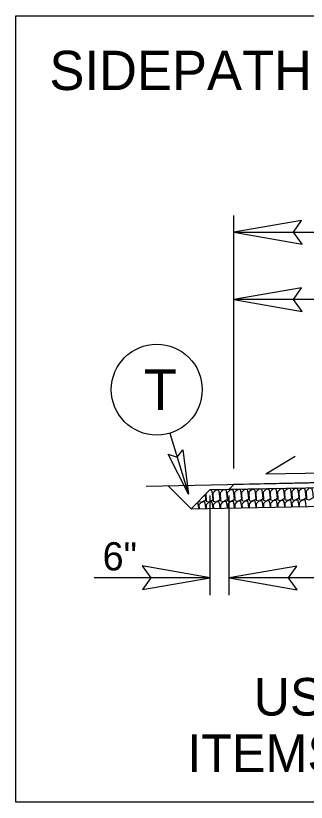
# Model space of a CAD drawing. Extents: x 1487909 to 1489267, y 497866 to 499814.
# Drawn here: x 1489127.75 to 1489135.48, y 498359.36 to 498380.27 of the extents above; entities that cross this region are included whole.
import ezdxf

# ---------------------------------------------------------------- set-up
doc = ezdxf.new("R2010")
doc.units = 0
for name, color, linetype in [('Default', 7, 'Continuous'), ('Prop Dimension', 7, 'Continuous'), ('Prop Dimension Text', 7, 'Continuous'), ('Prop Shade Light', 7, 'Continuous'), ('Prop Shade Medium', 7, 'Continuous'), ('Prop Terminator CELL', 7, 'Continuous'), ('Sheet Typical CELL', 7, 'Continuous'), ('Typical ID Circle CELL', 7, 'Continuous'), ('Typical Pavement Slope CELL', 7, 'Continuous'), ('Typical Pavement Slope Information CELL', 7, 'Continuous'), ('Typical Terminator CELL', 7, 'Continuous'), ('Typical Text ID Circle CELL', 7, 'Continuous'), ('Typical Text Label CELL', 7, 'Continuous')]:
    doc.layers.add(name, color=color, linetype=linetype)

msp = doc.modelspace()

# ---------------------------------------------------------------- linework, layer by layer
at = {"layer": 'Prop Dimension'}
for p, q in [((1489133.554, 498368.228), (1489133.554, 498374.955)), ((1489133.554, 498374.517), (1489138.554, 498374.517)), ((1489143.554, 498372.726), (1489133.554, 498372.726)), ((1489132.926, 498364.863), (1489132.926, 498367.517)), ((1489133.426, 498364.863), (1489133.426, 498367.517)), ((1489132.926, 498365.323), (1489129.837, 498365.323)), ((1489135.73, 498365.323), (1489133.426, 498365.323))]:
    msp.add_line(p, q, dxfattribs=at)
at = {"layer": 'Prop Shade Light'}
for p, q in [((1489143.554, 498368.007), (1489133.554, 498367.807)), ((1489133.426, 498367.68), (1489143.677, 498367.884)), ((1489133.554, 498367.807), (1489133.426, 498367.68))]:
    msp.add_line(p, q, dxfattribs=at)
at = {"layer": 'Prop Shade Medium'}
for p, q in [((1489132.624, 498367.367), (1489132.624, 498367.358)), ((1489132.807, 498367.55), (1489132.815, 498367.361)), ((1489132.427, 498367.159), (1489132.426, 498367.169)), ((1489132.435, 498367.178), (1489132.435, 498367.16))]:
    msp.add_line(p, q, dxfattribs=at)
for points in [[(1489132.815, 498367.361), (1489132.892, 498367.344), (1489133, 498367.405), (1489132.984, 498367.567), (1489132.963, 498367.654), (1489132.905, 498367.648)], [(1489133.011, 498367.671), (1489133.076, 498367.656), (1489133.106, 498367.673)], [(1489133.202, 498367.675), (1489133.267, 498367.66), (1489133.296, 498367.677)], [(1489133.392, 498367.679), (1489133.457, 498367.664), (1489133.487, 498367.681)], [(1489133.583, 498367.683), (1489133.648, 498367.668), (1489133.677, 498367.685)], [(1489133.773, 498367.686), (1489133.838, 498367.671), (1489133.868, 498367.688)], [(1489133.964, 498367.69), (1489134.028, 498367.675), (1489134.058, 498367.692)], [(1489134.154, 498367.694), (1489134.219, 498367.679), (1489134.249, 498367.696)], [(1489134.344, 498367.698), (1489134.409, 498367.683), (1489134.439, 498367.7)], [(1489134.535, 498367.702), (1489134.6, 498367.687), (1489134.629, 498367.704)], [(1489134.725, 498367.705), (1489134.79, 498367.69), (1489134.82, 498367.707)], [(1489134.916, 498367.709), (1489134.981, 498367.694), (1489135.01, 498367.711)], [(1489135.106, 498367.713), (1489135.171, 498367.698), (1489135.201, 498367.715)], [(1489135.297, 498367.717), (1489135.362, 498367.702), (1489135.391, 498367.719)], [(1489132.624, 498367.358), (1489132.702, 498367.34), (1489132.809, 498367.401), (1489132.796, 498367.539)], [(1489132.999, 498367.171), (1489132.99, 498367.259), (1489132.969, 498367.345), (1489132.882, 498367.336), (1489132.812, 498367.266), (1489132.816, 498367.167)], [(1489133.189, 498367.175), (1489133.18, 498367.262), (1489133.16, 498367.349), (1489133.072, 498367.34), (1489133.003, 498367.27), (1489133.007, 498367.171)], [(1489133.38, 498367.178), (1489133.371, 498367.266), (1489133.35, 498367.353), (1489133.262, 498367.344), (1489133.193, 498367.274), (1489133.197, 498367.175)], [(1489133.57, 498367.182), (1489133.561, 498367.27), (1489133.541, 498367.357), (1489133.453, 498367.348), (1489133.383, 498367.278), (1489133.388, 498367.179)], [(1489133.76, 498367.186), (1489133.752, 498367.274), (1489133.731, 498367.36), (1489133.643, 498367.352), (1489133.574, 498367.282), (1489133.578, 498367.182)], [(1489133.951, 498367.19), (1489133.942, 498367.278), (1489133.921, 498367.364), (1489133.834, 498367.356), (1489133.764, 498367.286), (1489133.769, 498367.186)], [(1489134.141, 498367.194), (1489134.133, 498367.281), (1489134.112, 498367.368), (1489134.024, 498367.359), (1489133.955, 498367.289), (1489133.959, 498367.19)], [(1489134.332, 498367.198), (1489134.323, 498367.285), (1489134.302, 498367.372), (1489134.215, 498367.363), (1489134.145, 498367.293), (1489134.149, 498367.194)], [(1489134.522, 498367.201), (1489134.514, 498367.289), (1489134.493, 498367.376), (1489134.405, 498367.367), (1489134.336, 498367.297), (1489134.34, 498367.198)], [(1489134.713, 498367.205), (1489134.704, 498367.293), (1489134.683, 498367.379), (1489134.596, 498367.371), (1489134.526, 498367.301), (1489134.53, 498367.201)], [(1489134.903, 498367.209), (1489134.894, 498367.297), (1489134.874, 498367.383), (1489134.786, 498367.375), (1489134.717, 498367.305), (1489134.721, 498367.205)], [(1489135.094, 498367.213), (1489135.085, 498367.301), (1489135.064, 498367.387), (1489134.976, 498367.378), (1489134.907, 498367.308), (1489134.911, 498367.209)], [(1489135.284, 498367.217), (1489135.275, 498367.304), (1489135.255, 498367.391), (1489135.167, 498367.382), (1489135.097, 498367.312), (1489135.102, 498367.213)], [(1489135.474, 498367.22), (1489135.466, 498367.308), (1489135.445, 498367.395), (1489135.357, 498367.386), (1489135.288, 498367.316), (1489135.292, 498367.217)], [(1489132.618, 498367.163), (1489132.609, 498367.251), (1489132.59, 498367.333)], [(1489132.808, 498367.167), (1489132.8, 498367.255), (1489132.779, 498367.341), (1489132.691, 498367.333), (1489132.622, 498367.263), (1489132.626, 498367.163)]]:
    msp.add_lwpolyline(points, dxfattribs=at)
for points in [[(1489133.005, 498367.365), (1489133.082, 498367.347), (1489133.19, 498367.409), (1489133.174, 498367.571), (1489133.154, 498367.658), (1489133.066, 498367.649), (1489132.996, 498367.579)], [(1489133.196, 498367.369), (1489133.273, 498367.351), (1489133.381, 498367.413), (1489133.365, 498367.575), (1489133.344, 498367.662), (1489133.256, 498367.653), (1489133.187, 498367.583)], [(1489133.386, 498367.373), (1489133.463, 498367.355), (1489133.571, 498367.417), (1489133.555, 498367.579), (1489133.534, 498367.665), (1489133.447, 498367.657), (1489133.377, 498367.587)], [(1489133.577, 498367.377), (1489133.654, 498367.359), (1489133.762, 498367.42), (1489133.746, 498367.583), (1489133.725, 498367.669), (1489133.637, 498367.661), (1489133.568, 498367.591)], [(1489133.767, 498367.38), (1489133.844, 498367.363), (1489133.952, 498367.424), (1489133.936, 498367.586), (1489133.915, 498367.673), (1489133.828, 498367.664), (1489133.758, 498367.594)], [(1489133.958, 498367.384), (1489134.035, 498367.366), (1489134.143, 498367.428), (1489134.127, 498367.59), (1489134.106, 498367.677), (1489134.018, 498367.668), (1489133.949, 498367.598)], [(1489134.148, 498367.388), (1489134.225, 498367.37), (1489134.333, 498367.432), (1489134.317, 498367.594), (1489134.296, 498367.681), (1489134.208, 498367.672), (1489134.139, 498367.602)], [(1489134.338, 498367.392), (1489134.416, 498367.374), (1489134.523, 498367.436), (1489134.507, 498367.598), (1489134.487, 498367.684), (1489134.399, 498367.676), (1489134.33, 498367.606)], [(1489134.529, 498367.396), (1489134.606, 498367.378), (1489134.714, 498367.439), (1489134.698, 498367.602), (1489134.677, 498367.688), (1489134.589, 498367.68), (1489134.52, 498367.61)], [(1489134.719, 498367.399), (1489134.796, 498367.382), (1489134.904, 498367.443), (1489134.888, 498367.606), (1489134.868, 498367.692), (1489134.78, 498367.683), (1489134.71, 498367.613)], [(1489134.91, 498367.403), (1489134.987, 498367.385), (1489135.095, 498367.447), (1489135.079, 498367.609), (1489135.058, 498367.696), (1489134.97, 498367.687), (1489134.901, 498367.617)], [(1489135.1, 498367.407), (1489135.177, 498367.389), (1489135.285, 498367.451), (1489135.269, 498367.613), (1489135.248, 498367.7), (1489135.161, 498367.691), (1489135.091, 498367.621)], [(1489135.291, 498367.411), (1489135.368, 498367.393), (1489135.476, 498367.455), (1489135.46, 498367.617), (1489135.439, 498367.703), (1489135.351, 498367.695), (1489135.282, 498367.625)], [(1489135.481, 498367.415), (1489135.558, 498367.397), (1489135.666, 498367.458), (1489135.65, 498367.621), (1489135.629, 498367.707), (1489135.542, 498367.699), (1489135.472, 498367.629)]]:
    msp.add_lwpolyline(points, close=True, dxfattribs=at)
at = {"layer": 'Prop Terminator CELL'}
for points in [[(1489135.354, 498374.827), (1489133.554, 498374.517), (1489135.364, 498374.197), (1489135.134, 498374.517)], [(1489135.354, 498373.036), (1489133.554, 498372.726), (1489135.364, 498372.406), (1489135.134, 498372.726)], [(1489131.126, 498365.013), (1489132.926, 498365.323), (1489131.116, 498365.643), (1489131.346, 498365.323)], [(1489135.226, 498365.633), (1489133.426, 498365.323), (1489135.236, 498365.003), (1489135.006, 498365.323)]]:
    msp.add_lwpolyline(points, close=True, dxfattribs=at)
at = {"layer": 'Sheet Typical CELL'}
msp.add_lwpolyline([(1489127.752, 498380.266), (1489149.357, 498380.266), (1489149.357, 498359.36), (1489127.752, 498359.36)], close=True, dxfattribs=at)
at = {"layer": 'Typical ID Circle CELL'}
msp.add_line((1489131.852, 498369.171), (1489132.345, 498367.549), dxfattribs=at)
msp.add_circle((1489131.501, 498370.327), 1.208, dxfattribs=at)
at = {"layer": 'Typical Pavement Slope CELL'}
for p, q in [((1489131.216, 498367.76), (1489145.9, 498368.054)), ((1489131.803, 498367.772), (1489132.416, 498367.159)), ((1489132.926, 498367.67), (1489144.177, 498367.894)), ((1489133.554, 498367.807), (1489133.426, 498367.68)), ((1489132.926, 498367.67), (1489132.416, 498367.159)), ((1489132.416, 498367.159), (1489144.667, 498367.404))]:
    msp.add_line(p, q, dxfattribs=at)
at = {"layer": 'Typical Pavement Slope Information CELL'}
for q in [(1489135.185, 498368.56), (1489137.719, 498368.153)]:
    msp.add_line((1489134.402, 498368.086), q, dxfattribs=at)
at = {"layer": 'Typical Terminator CELL'}
msp.add_lwpolyline([(1489132.197, 498368.729), (1489132.345, 498367.549), (1489131.803, 498368.616), (1489132.046, 498368.533)], close=True, dxfattribs=at)

# ---------------------------------------------------------------- texts
at = {"layer": 'Default'}
msp.add_text('SIDEPATH PAVEMENT DESIGN', height=1.04413, rotation=359.9999, dxfattribs=at).set_placement((1489128.647, 498378.291))
at = {"layer": 'Prop Dimension Text'}
msp.add_text('6"', height=0.75, dxfattribs=at).set_placement((1489130.062, 498365.522))
at = {"layer": 'Typical Text ID Circle CELL'}
msp.add_text('T', height=1.082, dxfattribs=at).set_placement((1489131.157, 498369.786))
at = {"layer": 'Typical Text Label CELL'}
for s, p in [('USE FOR ALL', (1489134.078, 498361.664)), ('ITEMS LABELED S2', (1489132.313, 498360.164))]:
    msp.add_text(s, height=1, dxfattribs=at).set_placement(p)

doc.saveas('drawing.dxf')
